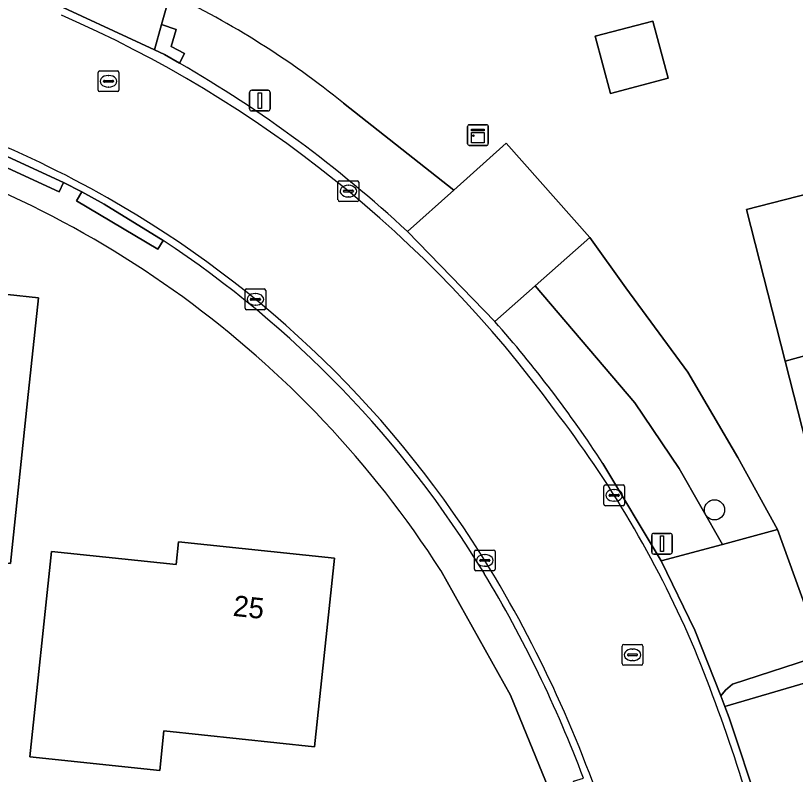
# Model space of a CAD drawing. Extents: x 162156 to 163172, y 378995 to 380779.
# Drawn here: x 162621.34 to 162659, y 380570.89 to 380607.52 of the extents above; entities that cross this region are included whole.
import ezdxf

# ---------------------------------------------------------------- set-up
doc = ezdxf.new("R2010")
doc.units = 0
for name, color, linetype in [('IMGEO_Berm_groen', 7, 'Continuous'), ('IMGEO_Boom', 7, 'Continuous'), ('IMGEO_Erf', 7, 'Continuous'), ('IMGEO_Groenvoorziening', 7, 'Continuous'), ('IMGEO_Kast', 7, 'Continuous'), ('IMGEO_Kolk', 7, 'Continuous'), ('IMGEO_Lichtmast', 7, 'Continuous'), ('IMGEO_Pand', 7, 'Continuous'), ('IMGEO_Pand_nummerreeks', 7, 'Continuous'), ('IMGEO_Rijbaan_lokaal_gesloten', 7, 'Continuous'), ('IMGEO_Rijbaan_lokaal_open', 7, 'Continuous'), ('IMGEO_Rioolput', 7, 'Continuous'), ('IMGEO_Voetpad_open', 7, 'Continuous')]:
    doc.layers.add(name, color=color, linetype=linetype)

msp = doc.modelspace()

# ---------------------------------------------------------------- linework, layer by layer
at = {"layer": 'IMGEO_Berm_groen'}
for points in [[(162628.805, 380608.572), (162628.396, 380607.088), (162629.096, 380606.85), (162628.849, 380606.031), (162629.495, 380605.695), (162629.264, 380605.221)], [(162640.268, 380597.09), (162642.5, 380599.088), (162637.173, 380603.295)], [(162651.242, 380588.825), (162646.436, 380594.472), (162644.491, 380592.747)], [(162649.703, 380585.899), (162652.518, 380581.189), (162655.474, 380581.988), (162653.394, 380585.655), (162651.242, 380588.825)]]:
    msp.add_lwpolyline(points, dxfattribs=at)
for centre, radius, start, end in [((162610.535, 380570.327), 42.385, 51.0619, 64.4657), ((162598.916, 380552.638), 60.712, 47.06893, 60.00871), ((162599.137, 380552.821), 60.424, 33.19108, 41.35831)]:
    msp.add_arc(centre, radius, start, end, dxfattribs=at)
at = {"layer": 'IMGEO_Boom'}
msp.add_circle((162655.093, 380583.657), 0.489, dxfattribs=at)
at = {"layer": 'IMGEO_Erf'}
for points in [[(162670.756, 380580.141), (162665.911, 380578.905), (162664.451, 380584.63), (162660.352, 380583.585), (162658.502, 380590.837), (162656.633, 380598.161), (162660.962, 380599.265), (162659.457, 380605.165), (162664.282, 380606.396), (162668.623, 380607.503), (162670.951, 380598.375), (162667.02, 380597.372), (162667.984, 380593.59), (162668.02, 380593.45), (162668.41, 380593.557), (162673.246, 380594.791), (162674.286, 380590.711), (162672.919, 380590.362), (162675.234, 380581.284)], [(162650.064, 380603.755), (162649.332, 380606.517), (162652.116, 380607.255), (162652.848, 380604.492)], [(162594.703, 380588.713), (162595.216, 380593.557), (162595.743, 380598.529), (162601.706, 380597.897), (162601.813, 380598.913), (162609.379, 380598.111), (162609.185, 380596.286), (162616.55, 380595.505), (162616.447, 380594.531), (162622.452, 380593.894), (162621.925, 380588.922), (162621.092, 380581.061), (162617.531, 380581.439), (162617.845, 380584.4), (162615.255, 380584.674), (162615.46, 380586.605), (162608.071, 380587.388), (162608.217, 380589.225), (162601.141, 380589.975), (162600.937, 380588.052)], [(162623.079, 380581.654), (162629.092, 380581.017), (162629.208, 380582.117), (162636.747, 380581.318), (162635.782, 380572.214), (162628.507, 380572.985), (162628.304, 380571.067), (162622.027, 380571.733)]]:
    msp.add_lwpolyline(points, close=True, dxfattribs=at)
for points in [[(162637.173, 380603.295), (162642.5, 380599.088), (162645.033, 380601.356), (162649.073, 380596.811), (162650.808, 380594.376), (162653.802, 380590.305), (162656.227, 380586.187), (162658.133, 380582.706), (162660.325, 380576.658), (162660.688, 380575.655), (162662.517, 380570.61), (162667.327, 380553.534), (162663.653, 380552.582), (162663.926, 380551.586), (162664.002, 380551.31), (162665.03, 380547.56), (162664.729, 380547.475), (162668.276, 380533.465), (162677.031, 380500), (162683.958, 380473.523)], [(162621.927, 380537.349), (162627.808, 380538.035), (162633.595, 380539.175), (162635.932, 380539.794), (162654.148, 380544.616), (162648.088, 380567.05), (162647.078, 380570.219), (162645.238, 380574.709), (162641.879, 380580.728)]]:
    msp.add_lwpolyline(points, dxfattribs=at)
for centre, radius, start, end in [((162610.535, 380570.327), 42.385, 51.0619, 64.4657), ((162600.441, 380554.108), 49.251, 32.7166, 75.2098)]:
    msp.add_arc(centre, radius, start, end, dxfattribs=at)
at = {"layer": 'IMGEO_Groenvoorziening'}
for points in [[(162658.133, 380582.706), (162656.227, 380586.187), (162653.802, 380590.305), (162650.808, 380594.376), (162649.073, 380596.811), (162646.436, 380594.472), (162651.242, 380588.825), (162653.394, 380585.655), (162655.474, 380581.988)], [(162660.688, 380575.655), (162660.325, 380576.658), (162655.966, 380575.242), (162655.618, 380574.96), (162655.391, 380574.679), (162655.594, 380574.162)]]:
    msp.add_lwpolyline(points, close=True, dxfattribs=at)
at = {"layer": 'IMGEO_Kast'}
for p, q in [((162643.17, 380601.327), (162643.17, 380602.168)), ((162643.17, 380602.168), (162643.17, 380601.327)), ((162643.245, 380602.252), (162644.086, 380602.252)), ((162644.086, 380602.252), (162643.245, 380602.252)), ((162644.17, 380602.177), (162644.17, 380601.336)), ((162644.17, 380601.336), (162644.17, 380602.177)), ((162644.095, 380601.252), (162643.254, 380601.252)), ((162643.254, 380601.252), (162644.095, 380601.252))]:
    msp.add_line(p, q, dxfattribs=at)
for points in [[(162643.365, 380602.042), (162643.965, 380602.042), (162643.965, 380601.957), (162643.365, 380601.957), (162643.365, 380602.042)], [(162643.365, 380601.867), (162643.965, 380601.867), (162643.965, 380601.378), (162643.365, 380601.378), (162643.365, 380601.867)]]:
    msp.add_lwpolyline(points, dxfattribs=at)
msp.add_circle((162643.449, 380601.716), 0.0377, dxfattribs=at)
for centre, start, end in [((162643.248, 380602.174), 92.4484, 184.2845), ((162643.248, 380602.174), 92.4484, 184.2845), ((162644.092, 380602.174), 2.4484, 94.2845), ((162644.092, 380602.174), 2.4484, 94.2845), ((162643.248, 380601.33), 182.4484, 274.2845), ((162643.248, 380601.33), 182.4484, 274.2845), ((162644.092, 380601.33), 272.4484, 4.2845), ((162644.092, 380601.33), 272.4484, 4.2845)]:
    msp.add_arc(centre, 0.0779, start, end, dxfattribs=at)
at = {"layer": 'IMGEO_Kolk'}
for p, q in [((162636.912, 380598.618), (162636.912, 380599.47)), ((162636.987, 380599.544), (162637.839, 380599.544)), ((162637.913, 380599.47), (162637.913, 380598.618)), ((162637.171, 380599.038), (162637.171, 380599.05)), ((162637.214, 380599.087), (162637.612, 380599.087)), ((162637.4, 380599.324), (162637.425, 380599.324)), ((162637.655, 380599.05), (162637.655, 380599.038)), ((162637.609, 380599.001), (162637.211, 380599.001)), ((162637.423, 380598.764), (162637.398, 380598.764)), ((162637.839, 380598.544), (162636.987, 380598.544)), ((162632.422, 380593.394), (162632.422, 380594.246)), ((162632.497, 380594.32), (162633.349, 380594.32)), ((162633.423, 380594.246), (162633.423, 380593.394)), ((162632.681, 380593.814), (162632.681, 380593.826)), ((162633.119, 380593.777), (162632.721, 380593.777)), ((162632.724, 380593.863), (162633.122, 380593.863)), ((162632.91, 380594.1), (162632.935, 380594.1)), ((162633.165, 380593.826), (162633.165, 380593.814)), ((162632.933, 380593.54), (162632.908, 380593.54)), ((162633.349, 380593.32), (162632.497, 380593.32)), ((162649.749, 380583.931), (162649.749, 380584.783)), ((162649.824, 380584.857), (162650.676, 380584.857)), ((162650.75, 380584.783), (162650.75, 380583.931)), ((162650.008, 380584.351), (162650.008, 380584.363)), ((162650.051, 380584.4), (162650.449, 380584.4)), ((162650.237, 380584.637), (162650.262, 380584.637)), ((162650.492, 380584.363), (162650.492, 380584.351)), ((162650.446, 380584.314), (162650.048, 380584.314)), ((162650.26, 380584.077), (162650.235, 380584.077)), ((162650.676, 380583.857), (162649.824, 380583.857)), ((162643.575, 380581.716), (162644.427, 380581.716)), ((162643.5, 380580.79), (162643.5, 380581.642)), ((162643.988, 380581.496), (162644.013, 380581.496)), ((162644.501, 380581.642), (162644.501, 380580.79)), ((162643.759, 380581.21), (162643.759, 380581.222)), ((162644.197, 380581.173), (162643.799, 380581.173)), ((162643.802, 380581.259), (162644.2, 380581.259)), ((162644.011, 380580.936), (162643.986, 380580.936)), ((162644.243, 380581.222), (162644.243, 380581.21)), ((162644.427, 380580.716), (162643.575, 380580.716))]:
    msp.add_line(p, q, dxfattribs=at)
for points in [[(162636.912, 380598.618), (162636.912, 380599.47)], [(162636.987, 380599.544), (162637.839, 380599.544)], [(162637.913, 380599.47), (162637.913, 380598.618)], [(162637.839, 380598.544), (162636.987, 380598.544)], [(162632.422, 380593.394), (162632.422, 380594.246)], [(162632.497, 380594.32), (162633.349, 380594.32)], [(162633.423, 380594.246), (162633.423, 380593.394)], [(162633.349, 380593.32), (162632.497, 380593.32)], [(162649.749, 380583.931), (162649.749, 380584.783)], [(162649.824, 380584.857), (162650.676, 380584.857)], [(162650.75, 380584.783), (162650.75, 380583.931)], [(162650.676, 380583.857), (162649.824, 380583.857)], [(162643.575, 380581.716), (162644.427, 380581.716)], [(162643.5, 380580.79), (162643.5, 380581.642)], [(162644.501, 380581.642), (162644.501, 380580.79)], [(162644.427, 380580.716), (162643.575, 380580.716)]]:
    msp.add_lwpolyline(points, dxfattribs=at)
for centre, radius, start, end in [((162636.989, 380599.468), 0.0765, 91.552, 178.448), ((162636.989, 380599.468), 0.0765, 91.552, 178.448), ((162637.837, 380599.468), 0.0765, 1.552, 88.448), ((162637.837, 380599.468), 0.0765, 1.552, 88.448), ((162637.211, 380599.047), 0.0403, 85.8775, 175.7526), ((162637.208, 380599.037), 0.0366, 178.938, 274.7102), ((162637.612, 380599.044), 0.043, 264.8664, 352.4533), ((162637.616, 380599.049), 0.0386, 1.7309, 96.639), ((162636.989, 380598.62), 0.0765, 181.552, 268.448), ((162636.989, 380598.62), 0.0765, 181.552, 268.448), ((162637.837, 380598.62), 0.0765, 271.552, 358.448), ((162637.837, 380598.62), 0.0765, 271.552, 358.448), ((162632.499, 380594.244), 0.0765, 91.552, 178.448), ((162632.499, 380594.244), 0.0765, 91.552, 178.448), ((162633.347, 380594.244), 0.0765, 1.552, 88.448), ((162633.347, 380594.244), 0.0765, 1.552, 88.448), ((162632.721, 380593.823), 0.0403, 85.8775, 175.7526), ((162632.718, 380593.813), 0.0366, 178.938, 274.7102), ((162633.122, 380593.82), 0.043, 264.8664, 352.4533), ((162633.126, 380593.825), 0.0386, 1.7309, 96.639), ((162632.499, 380593.396), 0.0765, 181.552, 268.448), ((162632.499, 380593.396), 0.0765, 181.552, 268.448), ((162633.347, 380593.396), 0.0765, 271.552, 358.448), ((162633.347, 380593.396), 0.0765, 271.552, 358.448), ((162649.826, 380584.781), 0.0765, 91.552, 178.448), ((162649.826, 380584.781), 0.0765, 91.552, 178.448), ((162650.674, 380584.781), 0.0765, 1.552, 88.448), ((162650.674, 380584.781), 0.0765, 1.552, 88.448), ((162650.048, 380584.36), 0.0403, 85.8775, 175.7526), ((162650.045, 380584.35), 0.0366, 178.938, 274.7102), ((162650.449, 380584.357), 0.043, 264.8664, 352.4533), ((162650.453, 380584.362), 0.0386, 1.7309, 96.639), ((162649.826, 380583.933), 0.0765, 181.552, 268.448), ((162649.826, 380583.933), 0.0765, 181.552, 268.448), ((162650.674, 380583.933), 0.0765, 271.552, 358.448), ((162650.674, 380583.933), 0.0765, 271.552, 358.448), ((162643.577, 380581.64), 0.0765, 91.552, 178.448), ((162643.577, 380581.64), 0.0765, 91.552, 178.448), ((162644.425, 380581.64), 0.0765, 1.552, 88.448), ((162644.425, 380581.64), 0.0765, 1.552, 88.448), ((162643.799, 380581.219), 0.0403, 85.8775, 175.7526), ((162643.796, 380581.209), 0.0366, 178.938, 274.7102), ((162644.2, 380581.216), 0.043, 264.8664, 352.4533), ((162644.204, 380581.221), 0.0386, 1.7309, 96.639), ((162643.577, 380580.792), 0.0765, 181.552, 268.448), ((162643.577, 380580.792), 0.0765, 181.552, 268.448), ((162644.425, 380580.792), 0.0765, 271.552, 358.448), ((162644.425, 380580.792), 0.0765, 271.552, 358.448)]:
    msp.add_arc(centre, radius, start, end, dxfattribs=at)
for centre, major_axis, ratio, start_param, end_param in [((162637.399, 380599.044), (-0.387, 0.002), 0.722429, 4.712389, 7.853982), ((162637.424, 380599.044), (-0.39, 0.002), 0.717154, 1.570796, 4.712389), ((162632.909, 380593.82), (-0.387, 0.002), 0.722429, 4.712389, 7.853982), ((162632.934, 380593.82), (-0.39, 0.002), 0.717154, 1.570796, 4.712389), ((162650.236, 380584.357), (-0.387, 0.002), 0.722429, 4.712389, 7.853982), ((162650.261, 380584.357), (-0.39, 0.002), 0.717154, 1.570796, 4.712389), ((162643.987, 380581.216), (-0.387, 0.002), 0.722429, 4.712389, 7.853982), ((162644.012, 380581.216), (-0.39, 0.002), 0.717154, 1.570796, 4.712389)]:
    msp.add_ellipse(centre, major_axis=major_axis, ratio=ratio, start_param=start_param, end_param=end_param, dxfattribs=at)
at = {"layer": 'IMGEO_Lichtmast'}
for p, q in [((162632.745, 380603.913), (162633.535, 380603.913)), ((162633.535, 380603.913), (162632.745, 380603.913)), ((162632.645, 380603.013), (162632.645, 380603.813)), ((162632.645, 380603.813), (162632.645, 380603.013)), ((162633.635, 380603.813), (162633.635, 380603.013)), ((162633.635, 380603.013), (162633.635, 380603.813)), ((162633.535, 380602.913), (162632.745, 380602.913)), ((162632.745, 380602.913), (162633.535, 380602.913)), ((162652.161, 380582.522), (162652.951, 380582.522)), ((162652.951, 380582.522), (162652.161, 380582.522)), ((162652.061, 380581.622), (162652.061, 380582.422)), ((162652.061, 380582.422), (162652.061, 380581.622)), ((162653.051, 380582.422), (162653.051, 380581.622)), ((162653.051, 380581.622), (162653.051, 380582.422)), ((162652.951, 380581.522), (162652.161, 380581.522)), ((162652.161, 380581.522), (162652.951, 380581.522))]:
    msp.add_line(p, q, dxfattribs=at)
for points in [[(162633.065, 380603.788), (162633.215, 380603.788), (162633.215, 380603.038), (162633.065, 380603.038), (162633.065, 380603.788)], [(162652.481, 380582.397), (162652.631, 380582.397), (162652.631, 380581.647), (162652.481, 380581.647), (162652.481, 380582.397)]]:
    msp.add_lwpolyline(points, dxfattribs=at)
for centre, start, end in [((162632.745, 380603.813), 90, 180), ((162632.745, 380603.813), 90, 180), ((162633.535, 380603.813), 0, 90), ((162633.535, 380603.813), 360, 90), ((162632.745, 380603.013), 180, 270), ((162632.745, 380603.013), 180, 270), ((162633.535, 380603.013), 270, 0), ((162633.535, 380603.013), 270, 0), ((162652.161, 380582.422), 90, 180), ((162652.161, 380582.422), 90, 180), ((162652.951, 380582.422), 0, 90), ((162652.951, 380582.422), 360, 90), ((162652.161, 380581.622), 180, 270), ((162652.161, 380581.622), 180, 270), ((162652.951, 380581.622), 270, 0), ((162652.951, 380581.622), 270, 0)]:
    msp.add_arc(centre, 0.1, start, end, dxfattribs=at)
at = {"layer": 'IMGEO_Pand'}
for points in [[(162670.951, 380598.375), (162668.623, 380607.503), (162664.282, 380606.396), (162659.457, 380605.165), (162660.962, 380599.265), (162656.633, 380598.161), (162658.502, 380590.837), (162668.02, 380593.45), (162667.984, 380593.59), (162667.02, 380597.372)], [(162652.848, 380604.492), (162652.116, 380607.255), (162649.332, 380606.517), (162650.064, 380603.755)], [(162608.217, 380589.225), (162608.071, 380587.388), (162615.46, 380586.605), (162615.255, 380584.674), (162617.845, 380584.4), (162617.531, 380581.439), (162621.092, 380581.061), (162621.925, 380588.922), (162622.452, 380593.894), (162616.447, 380594.531), (162616.55, 380595.505), (162609.185, 380596.286), (162609.004, 380596.305)], [(162672.919, 380590.362), (162674.286, 380590.711), (162673.246, 380594.791), (162668.41, 380593.557), (162668.02, 380593.45), (162658.502, 380590.837), (162660.352, 380583.585), (162664.451, 380584.63), (162665.911, 380578.905), (162670.756, 380580.141), (162675.234, 380581.284)], [(162628.304, 380571.067), (162628.507, 380572.985), (162635.782, 380572.214), (162636.747, 380581.318), (162629.208, 380582.117), (162629.092, 380581.017), (162623.079, 380581.654), (162622.027, 380571.733)]]:
    msp.add_lwpolyline(points, close=True, dxfattribs=at)
at = {"layer": 'IMGEO_Rijbaan_lokaal_gesloten'}
msp.add_lwpolyline([(162619.494, 380601.38), (162623.661, 380599.466), (162624.537, 380599.006), (162625.614, 380598.411), (162628.466, 380596.663)], dxfattribs=at)
for centre, radius, start, end in [((162600.336, 380554.092), 58.268, 36.18143, 66.51187), ((162599.697, 380552.786), 52.822, 60.4007, 76.3578), ((162599.697, 380552.786), 52.822, 60.4007, 76.3578), ((162600.412, 380554.071), 51.351, 31.3235, 60.387), ((162600.412, 380554.071), 51.351, 31.3235, 60.387), ((162600.349, 380554.01), 51.087, 31.347, 56.6074), ((162605.343, 380556.113), 53.05, 23.5221, 37.6126), ((162592.135, 380549.372), 60.515, 20.64102, 31.05157), ((162592.506, 380549.545), 60.458, 17.27331, 31.09239), ((162592.506, 380549.545), 60.458, 17.27331, 31.09239), ((162577.264, 380545.555), 83.024, 13.74434, 22.4685)]:
    msp.add_arc(centre, radius, start, end, dxfattribs=at)
at = {"layer": 'IMGEO_Rijbaan_lokaal_open'}
for points in [[(162629.264, 380605.221), (162628.533, 380605.636), (162628.058, 380605.859), (162622.569, 380608.431), (162622.236, 380608.587), (162621.173, 380608.939), (162618.039, 380609.977), (162569.3, 380623.525), (162564.94, 380624.737), (162528.543, 380634.851)], [(162628.027, 380628.511), (162624.141, 380614.215), (162622.982, 380609.951), (162622.569, 380608.431), (162628.058, 380605.859), (162628.396, 380607.088), (162628.805, 380608.572), (162629.651, 380611.647), (162630.29, 380613.969), (162631.823, 380619.542), (162634.171, 380628.076)], [(162644.491, 380592.747), (162640.268, 380597.09)], [(162675.319, 380499.905), (162671.153, 380515.728), (162670.213, 380519.296), (162669.869, 380520.603), (162668.931, 380524.168), (162668.07, 380527.436), (162663.966, 380543.528), (162663.041, 380547.154), (162662.63, 380548.763), (162661.941, 380551.466), (162661.78, 380552.096), (162661.714, 380552.355), (162661.548, 380553.007), (162660.073, 380558.59), (162659.806, 380559.599), (162657.241, 380569.302), (162655.807, 380573.618), (162655.594, 380574.162), (162655.391, 380574.679), (162654.146, 380577.85), (162652.518, 380581.189), (162649.703, 380585.899)]]:
    msp.add_lwpolyline(points, dxfattribs=at)
msp.add_lwpolyline([(162629.096, 380606.85), (162628.396, 380607.088), (162628.058, 380605.859), (162628.533, 380605.636), (162629.264, 380605.221), (162629.495, 380605.695), (162628.849, 380606.031)], close=True, dxfattribs=at)
for centre, radius, start, end in [((162600.336, 380554.092), 58.268, 36.18143, 66.51187), ((162598.916, 380552.638), 60.712, 47.06893, 60.00871), ((162599.137, 380552.821), 60.424, 33.19108, 41.35831), ((162605.343, 380556.113), 53.05, 23.5221, 37.6126), ((162577.264, 380545.555), 83.024, 13.74434, 22.4685)]:
    msp.add_arc(centre, radius, start, end, dxfattribs=at)
at = {"layer": 'IMGEO_Rioolput'}
for p, q in [((162625.33, 380603.921), (162625.33, 380604.773)), ((162625.405, 380604.847), (162626.257, 380604.847)), ((162626.331, 380604.773), (162626.331, 380603.921)), ((162625.589, 380604.341), (162625.589, 380604.353)), ((162626.027, 380604.304), (162625.629, 380604.304)), ((162625.632, 380604.39), (162626.03, 380604.39)), ((162625.818, 380604.627), (162625.843, 380604.627)), ((162626.073, 380604.353), (162626.073, 380604.341)), ((162625.841, 380604.067), (162625.816, 380604.067)), ((162626.257, 380603.847), (162625.405, 380603.847)), ((162650.635, 380576.232), (162650.635, 380577.084)), ((162650.71, 380577.158), (162651.562, 380577.158)), ((162651.123, 380576.938), (162651.148, 380576.938)), ((162651.636, 380577.084), (162651.636, 380576.232)), ((162650.894, 380576.652), (162650.894, 380576.664)), ((162651.332, 380576.615), (162650.934, 380576.615)), ((162650.937, 380576.701), (162651.335, 380576.701)), ((162651.378, 380576.664), (162651.378, 380576.652)), ((162651.562, 380576.158), (162650.71, 380576.158)), ((162651.146, 380576.378), (162651.121, 380576.378))]:
    msp.add_line(p, q, dxfattribs=at)
for points in [[(162625.33, 380603.921), (162625.33, 380604.773)], [(162625.405, 380604.847), (162626.257, 380604.847)], [(162626.331, 380604.773), (162626.331, 380603.921)], [(162626.257, 380603.847), (162625.405, 380603.847)], [(162650.635, 380576.232), (162650.635, 380577.084)], [(162650.71, 380577.158), (162651.562, 380577.158)], [(162651.636, 380577.084), (162651.636, 380576.232)], [(162651.562, 380576.158), (162650.71, 380576.158)]]:
    msp.add_lwpolyline(points, dxfattribs=at)
for centre, radius, start, end in [((162625.407, 380604.771), 0.0765, 91.552, 178.448), ((162625.407, 380604.771), 0.0765, 91.552, 178.448), ((162626.255, 380604.771), 0.0765, 1.552, 88.448), ((162626.255, 380604.771), 0.0765, 1.552, 88.448), ((162625.629, 380604.35), 0.0403, 85.8775, 175.7526), ((162625.626, 380604.34), 0.0366, 178.938, 274.7102), ((162626.03, 380604.347), 0.043, 264.8664, 352.4533), ((162626.034, 380604.352), 0.0386, 1.7309, 96.639), ((162625.407, 380603.923), 0.0765, 181.552, 268.448), ((162625.407, 380603.923), 0.0765, 181.552, 268.448), ((162626.255, 380603.923), 0.0765, 271.552, 358.448), ((162626.255, 380603.923), 0.0765, 271.552, 358.448), ((162650.712, 380577.082), 0.0765, 91.552, 178.448), ((162650.712, 380577.082), 0.0765, 91.552, 178.448), ((162651.56, 380577.082), 0.0765, 1.552, 88.448), ((162651.56, 380577.082), 0.0765, 1.552, 88.448), ((162650.934, 380576.661), 0.0403, 85.8775, 175.7526), ((162650.931, 380576.651), 0.0366, 178.938, 274.7102), ((162651.335, 380576.658), 0.043, 264.8664, 352.4533), ((162651.339, 380576.663), 0.0386, 1.7309, 96.639), ((162650.712, 380576.234), 0.0765, 181.552, 268.448), ((162650.712, 380576.234), 0.0765, 181.552, 268.448), ((162651.56, 380576.234), 0.0765, 271.552, 358.448), ((162651.56, 380576.234), 0.0765, 271.552, 358.448)]:
    msp.add_arc(centre, radius, start, end, dxfattribs=at)
for centre, major_axis, ratio, start_param, end_param in [((162625.817, 380604.347), (-0.387, 0.002), 0.722429, 4.712389, 7.853982), ((162625.842, 380604.347), (-0.39, 0.002), 0.717154, 1.570796, 4.712389), ((162651.122, 380576.658), (-0.387, 0.002), 0.722429, 4.712389, 7.853982), ((162651.147, 380576.658), (-0.39, 0.002), 0.717154, 1.570796, 4.712389)]:
    msp.add_ellipse(centre, major_axis=major_axis, ratio=ratio, start_param=start_param, end_param=end_param, dxfattribs=at)
at = {"layer": 'IMGEO_Voetpad_open'}
for points in [[(162623.661, 380599.466), (162619.494, 380601.38), (162619.285, 380600.926), (162623.453, 380599.012)], [(162644.491, 380592.747), (162646.436, 380594.472), (162649.073, 380596.811), (162645.033, 380601.356), (162642.5, 380599.088), (162640.268, 380597.09)], [(162624.537, 380599.006), (162624.281, 380598.577), (162628.21, 380596.234), (162628.466, 380596.663), (162625.614, 380598.411)], [(162658.133, 380582.706), (162655.474, 380581.988), (162652.518, 380581.189), (162654.146, 380577.85), (162655.391, 380574.679), (162655.618, 380574.96), (162655.966, 380575.242), (162660.325, 380576.658)], [(162660.688, 380575.655), (162655.594, 380574.162), (162655.807, 380573.618), (162657.241, 380569.302), (162659.183, 380569.783), (162662.517, 380570.61)]]:
    msp.add_lwpolyline(points, close=True, dxfattribs=at)
for points in [[(162628.466, 380596.663), (162628.21, 380596.234), (162624.281, 380598.577), (162624.537, 380599.006), (162623.661, 380599.466), (162623.453, 380599.012), (162619.285, 380600.926), (162619.494, 380601.38)], [(162641.879, 380580.728), (162645.238, 380574.709), (162647.078, 380570.219), (162648.088, 380567.05), (162654.148, 380544.616), (162654.251, 380544.234), (162655.824, 380544.641), (162650.166, 380566.381), (162649.691, 380566.227), (162648.292, 380570.551), (162648.766, 380570.704)]]:
    msp.add_lwpolyline(points, dxfattribs=at)
for centre, radius, start, end in [((162600.441, 380554.108), 49.251, 32.7166, 75.2098), ((162600.349, 380554.01), 51.087, 31.347, 56.6074), ((162592.135, 380549.372), 60.515, 20.64102, 31.05157)]:
    msp.add_arc(centre, radius, start, end, dxfattribs=at)

# ---------------------------------------------------------------- texts
at = {"layer": 'IMGEO_Pand_nummerreeks'}
msp.add_text('25', height=1, rotation=353.9502, dxfattribs=at).set_placement((162631.811, 380578.543))

doc.saveas('drawing.dxf')
